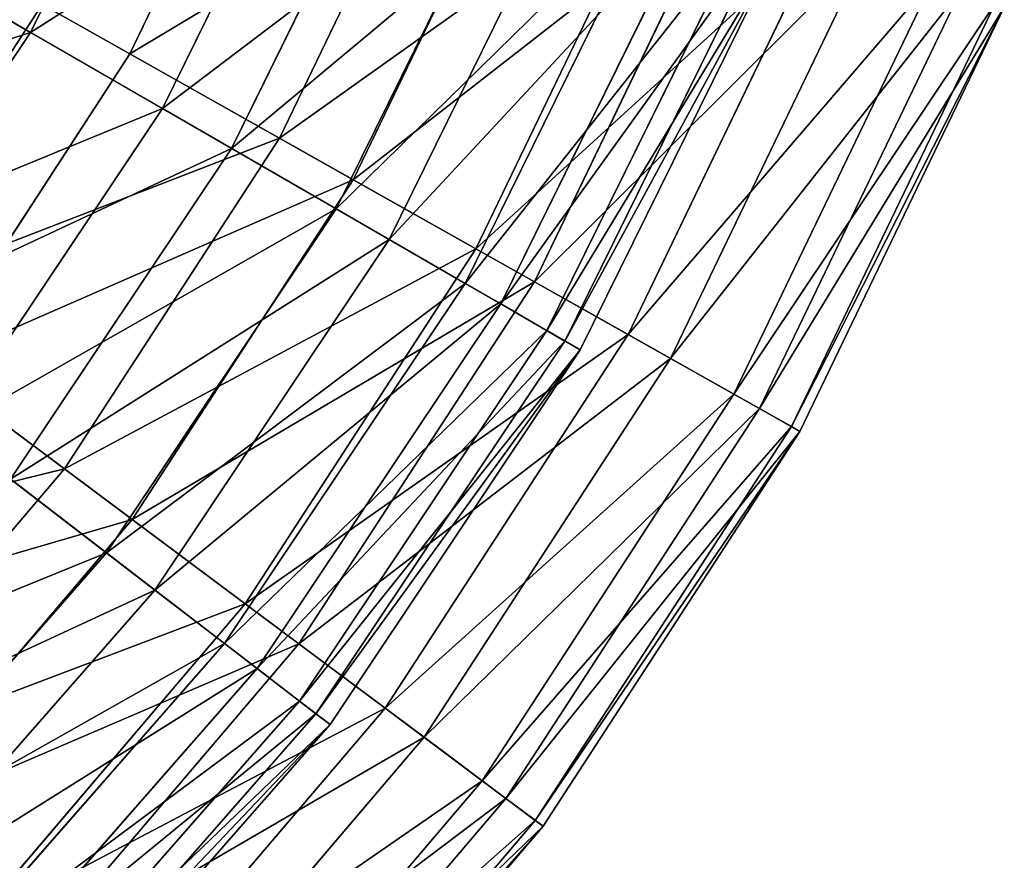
# Model space of a CAD drawing. Extents: x 1 to 199, y -10 to 2.
# Tile 609 of 656: x 87.17 to 88.78, y -7.8 to -6.43. Entities that reach past the tile are written whole.
import ezdxf

# ---------------------------------------------------------------- set-up
doc = ezdxf.new("R2010")
doc.units = 0
doc.header["$LTSCALE"] = 2.54
doc.layers.get('0').update_dxf_attribs({"color": 13, "linetype": 'CONTINUOUS'})

# ---------------------------------------------------------------- blocks, each defined once
blk = doc.blocks.new('SLING-V-10355_STL')
at = {"color": 0}
for p, q in [((87.192, -6.4457, 10.0342), (87.4571, -5.9082, 10.0342)), ((87.192, -6.4457, 10.0342), (87.4571, -5.9082, 10.0342)), ((87.3541, -6.4808, 10.3778), (87.6177, -5.9335, 10.3778)), ((87.3541, -6.4808, 10.3778), (87.6177, -5.9335, 10.3778)), ((87.4072, -6.5699, 3.7454), (87.6867, -6.0032, 3.7454)), ((87.4072, -6.5699, 3.7454), (87.6867, -6.0032, 3.7454)), ((87.5986, -6.6185, 3.4145), (87.8778, -6.0389, 3.4145)), ((87.5986, -6.6185, 3.4145), (87.8778, -6.0389, 3.4145)), ((87.52, -6.6351, 9.4018), (87.807, -6.0531, 9.4018)), ((87.52, -6.6351, 9.4018), (87.807, -6.0531, 9.4018)), ((87.7186, -6.6861, 9.7637), (88.0054, -6.0905, 9.7637)), ((87.7186, -6.6861, 9.7637), (88.0054, -6.0905, 9.7637)), ((87.6909, -6.7338, 4.4057), (87.9894, -6.1286, 4.4057)), ((87.6909, -6.7338, 4.4057), (87.9894, -6.1286, 4.4057)), ((87.7771, -6.7835, 8.7272), (88.0813, -6.1667, 8.7272)), ((87.7771, -6.7835, 8.7272), (88.0813, -6.1667, 8.7272)), ((87.9189, -6.7989, 4.0604), (88.2185, -6.1768, 4.0604)), ((87.9189, -6.7989, 4.0604), (88.2185, -6.1768, 4.0604)), ((87.192, -6.4457, 10.0342), (86.7983, -6.2184, 10.6145)), ((87.192, -6.4457, 10.0342), (86.7983, -6.2184, 10.6145)), ((87.9012, -6.8551, 5.1017), (88.2136, -6.2215, 5.1017)), ((87.9012, -6.8551, 5.1017), (88.2136, -6.2215, 5.1017)), ((88.0142, -6.8525, 9.1025), (88.3198, -6.2178, 9.1025)), ((88.0142, -6.8525, 9.1025), (88.3198, -6.2178, 9.1025)), ((87.3541, -6.4808, 10.3778), (86.9263, -6.2398, 10.9356)), ((87.3541, -6.4808, 10.3778), (86.9263, -6.2398, 10.9356)), ((87.9594, -6.8887, 8.0207), (88.2757, -6.2472, 8.0207)), ((87.9594, -6.8887, 8.0207), (88.2757, -6.2472, 8.0207)), ((88.0346, -6.9322, 5.8226), (88.356, -6.2805, 5.8226)), ((88.0346, -6.9322, 5.8226), (88.356, -6.2805, 5.8226)), ((88.0639, -6.9491, 7.2935), (88.3872, -6.2934, 7.2935)), ((88.0639, -6.9491, 7.2935), (88.3872, -6.2934, 7.2935)), ((88.1671, -6.9387, 4.7467), (88.4826, -6.2837, 4.7467)), ((88.1671, -6.9387, 4.7467), (88.4826, -6.2837, 4.7467)), ((88.0891, -6.9636, 6.557), (88.4141, -6.3046, 6.557)), ((88.0891, -6.9636, 6.557), (88.4141, -6.3046, 6.557)), ((88.2363, -6.9776, 8.4045), (88.5561, -6.3135, 8.4045)), ((88.2363, -6.9776, 8.4045), (88.5561, -6.3135, 8.4045)), ((88.3396, -7.0358, 5.4629), (88.666, -6.358, 5.4629)), ((88.3396, -7.0358, 5.4629), (88.666, -6.358, 5.4629)), ((87.0544, -6.3662, 3.1311), (87.4072, -6.5699, 3.7454)), ((87.0544, -6.3662, 3.1311), (87.4072, -6.5699, 3.7454)), ((88.3815, -7.0594, 7.6803), (88.7106, -6.376, 7.6803)), ((88.3815, -7.0594, 7.6803), (88.7106, -6.376, 7.6803)), ((86.8914, -6.8918, 2.8191), (87.2113, -6.4004, 2.8191)), ((86.8914, -6.8918, 2.8191), (87.2113, -6.4004, 2.8191)), ((87.2113, -6.4004, 2.8191), (87.5986, -6.6185, 3.4145)), ((87.2113, -6.4004, 2.8191), (87.5986, -6.6185, 3.4145)), ((88.4335, -7.0887, 6.1982), (88.7659, -6.3984, 6.1982)), ((88.4335, -7.0887, 6.1982), (88.7659, -6.3984, 6.1982)), ((88.4475, -7.0966, 6.9411), (88.7809, -6.4045, 6.9411)), ((88.4475, -7.0966, 6.9411), (88.7809, -6.4045, 6.9411)), ((86.8591, -6.9441, 10.0342), (87.192, -6.4457, 10.0342)), ((86.8591, -6.9441, 10.0342), (87.192, -6.4457, 10.0342)), ((87.52, -6.6351, 9.4018), (87.192, -6.4457, 10.0342)), ((87.52, -6.6351, 9.4018), (87.192, -6.4457, 10.0342)), ((87.0228, -6.9899, 10.3778), (87.3541, -6.4808, 10.3778)), ((87.0228, -6.9899, 10.3778), (87.3541, -6.4808, 10.3778)), ((87.7186, -6.6861, 9.7637), (87.3541, -6.4808, 10.3778)), ((87.7186, -6.6861, 9.7637), (87.3541, -6.4808, 10.3778)), ((87.0562, -7.0953, 3.7454), (87.4072, -6.5699, 3.7454)), ((87.0562, -7.0953, 3.7454), (87.4072, -6.5699, 3.7454)), ((87.4072, -6.5699, 3.7454), (87.6909, -6.7338, 4.4057)), ((87.4072, -6.5699, 3.7454), (87.6909, -6.7338, 4.4057)), ((87.2477, -7.1577, 3.4145), (87.5986, -6.6185, 3.4145)), ((87.2477, -7.1577, 3.4145), (87.5986, -6.6185, 3.4145)), ((87.5986, -6.6185, 3.4145), (87.9189, -6.7989, 4.0604)), ((87.5986, -6.6185, 3.4145), (87.9189, -6.7989, 4.0604)), ((87.1595, -7.1746, 9.4018), (87.52, -6.6351, 9.4018)), ((87.1595, -7.1746, 9.4018), (87.52, -6.6351, 9.4018)), ((87.7771, -6.7835, 8.7272), (87.52, -6.6351, 9.4018)), ((87.7771, -6.7835, 8.7272), (87.52, -6.6351, 9.4018)), ((87.358, -7.2401, 9.7637), (87.7186, -6.6861, 9.7637)), ((87.358, -7.2401, 9.7637), (87.7186, -6.6861, 9.7637)), ((88.0142, -6.8525, 9.1025), (87.7186, -6.6861, 9.7637)), ((88.0142, -6.8525, 9.1025), (87.7186, -6.6861, 9.7637)), ((87.3161, -7.2948, 4.4057), (87.6909, -6.7338, 4.4057)), ((87.3161, -7.2948, 4.4057), (87.6909, -6.7338, 4.4057)), ((87.6909, -6.7338, 4.4057), (87.9012, -6.8551, 5.1017)), ((87.6909, -6.7338, 4.4057), (87.9012, -6.8551, 5.1017)), ((87.395, -7.3553, 8.7272), (87.7771, -6.7835, 8.7272)), ((87.395, -7.3553, 8.7272), (87.7771, -6.7835, 8.7272)), ((87.9594, -6.8887, 8.0207), (87.7771, -6.7835, 8.7272)), ((87.9594, -6.8887, 8.0207), (87.7771, -6.7835, 8.7272)), ((87.5422, -7.3776, 4.0604), (87.9189, -6.7989, 4.0604)), ((87.5422, -7.3776, 4.0604), (87.9189, -6.7989, 4.0604)), ((87.9189, -6.7989, 4.0604), (88.1671, -6.9387, 4.7467)), ((87.9189, -6.7989, 4.0604), (88.1671, -6.9387, 4.7467)), ((87.5087, -7.4425, 5.1017), (87.9012, -6.8551, 5.1017)), ((87.5087, -7.4425, 5.1017), (87.9012, -6.8551, 5.1017)), ((87.6299, -7.443, 9.1025), (88.0142, -6.8525, 9.1025)), ((87.6299, -7.443, 9.1025), (88.0142, -6.8525, 9.1025)), ((87.9012, -6.8551, 5.1017), (88.0346, -6.9322, 5.8226)), ((87.9012, -6.8551, 5.1017), (88.0346, -6.9322, 5.8226)), ((88.2363, -6.9776, 8.4045), (88.0142, -6.8525, 9.1025)), ((88.2363, -6.9776, 8.4045), (88.0142, -6.8525, 9.1025)), ((87.562, -7.4834, 8.0207), (87.9594, -6.8887, 8.0207)), ((87.562, -7.4834, 8.0207), (87.9594, -6.8887, 8.0207)), ((88.0639, -6.9491, 7.2935), (87.9594, -6.8887, 8.0207)), ((88.0639, -6.9491, 7.2935), (87.9594, -6.8887, 8.0207)), ((86.8914, -6.8918, 2.8191), (87.2477, -7.1577, 3.4145)), ((86.8914, -6.8918, 2.8191), (87.2477, -7.1577, 3.4145)), ((87.6309, -7.5363, 5.8226), (88.0346, -6.9322, 5.8226)), ((87.6309, -7.5363, 5.8226), (88.0346, -6.9322, 5.8226)), ((87.7705, -7.548, 4.7467), (88.1671, -6.9387, 4.7467)), ((87.7705, -7.548, 4.7467), (88.1671, -6.9387, 4.7467)), ((88.0346, -6.9322, 5.8226), (88.0891, -6.9636, 6.557)), ((88.0346, -6.9322, 5.8226), (88.0891, -6.9636, 6.557)), ((88.1671, -6.9387, 4.7467), (88.3396, -7.0358, 5.4629)), ((88.1671, -6.9387, 4.7467), (88.3396, -7.0358, 5.4629)), ((87.6578, -7.5569, 7.2935), (88.0639, -6.9491, 7.2935)), ((87.6578, -7.5569, 7.2935), (88.0639, -6.9491, 7.2935)), ((88.0891, -6.9636, 6.557), (88.0639, -6.9491, 7.2935)), ((88.0891, -6.9636, 6.557), (88.0639, -6.9491, 7.2935)), ((87.6808, -7.5746, 6.557), (88.0891, -6.9636, 6.557)), ((87.6808, -7.5746, 6.557), (88.0891, -6.9636, 6.557)), ((87.8341, -7.5954, 8.4045), (88.2363, -6.9776, 8.4045)), ((87.8341, -7.5954, 8.4045), (88.2363, -6.9776, 8.4045)), ((88.3815, -7.0594, 7.6803), (88.2363, -6.9776, 8.4045)), ((88.3815, -7.0594, 7.6803), (88.2363, -6.9776, 8.4045)), ((87.358, -7.2401, 9.7637), (87.0228, -6.9899, 10.3778)), ((87.358, -7.2401, 9.7637), (87.0228, -6.9899, 10.3778)), ((87.9291, -7.6663, 5.4629), (88.3396, -7.0358, 5.4629)), ((87.9291, -7.6663, 5.4629), (88.3396, -7.0358, 5.4629)), ((88.3396, -7.0358, 5.4629), (88.4335, -7.0887, 6.1982)), ((88.3396, -7.0358, 5.4629), (88.4335, -7.0887, 6.1982)), ((87.9677, -7.6951, 7.6803), (88.3815, -7.0594, 7.6803)), ((87.9677, -7.6951, 7.6803), (88.3815, -7.0594, 7.6803)), ((88.4475, -7.0966, 6.9411), (88.3815, -7.0594, 7.6803)), ((88.4475, -7.0966, 6.9411), (88.3815, -7.0594, 7.6803)), ((87.0562, -7.0953, 3.7454), (87.3161, -7.2948, 4.4057)), ((87.0562, -7.0953, 3.7454), (87.3161, -7.2948, 4.4057)), ((88.0155, -7.7308, 6.1982), (88.4335, -7.0887, 6.1982)), ((88.0155, -7.7308, 6.1982), (88.4335, -7.0887, 6.1982)), ((88.0284, -7.7404, 6.9411), (88.4475, -7.0966, 6.9411)), ((88.0284, -7.7404, 6.9411), (88.4475, -7.0966, 6.9411)), ((88.4335, -7.0887, 6.1982), (88.4475, -7.0966, 6.9411)), ((88.4335, -7.0887, 6.1982), (88.4475, -7.0966, 6.9411)), ((86.8306, -7.6476, 3.4145), (87.2477, -7.1577, 3.4145)), ((86.8306, -7.6476, 3.4145), (87.2477, -7.1577, 3.4145)), ((87.2477, -7.1577, 3.4145), (87.5422, -7.3776, 4.0604)), ((87.2477, -7.1577, 3.4145), (87.5422, -7.3776, 4.0604)), ((87.395, -7.3553, 8.7272), (87.1595, -7.1746, 9.4018)), ((87.395, -7.3553, 8.7272), (87.1595, -7.1746, 9.4018)), ((86.9295, -7.7434, 9.7637), (87.358, -7.2401, 9.7637)), ((86.9295, -7.7434, 9.7637), (87.358, -7.2401, 9.7637)), ((87.6299, -7.443, 9.1025), (87.358, -7.2401, 9.7637)), ((87.6299, -7.443, 9.1025), (87.358, -7.2401, 9.7637)), ((86.8712, -7.802, 4.4057), (87.3161, -7.2948, 4.4057)), ((86.8712, -7.802, 4.4057), (87.3161, -7.2948, 4.4057)), ((87.3161, -7.2948, 4.4057), (87.5087, -7.4425, 5.1017)), ((87.3161, -7.2948, 4.4057), (87.5087, -7.4425, 5.1017)), ((86.9416, -7.8724, 8.7272), (87.395, -7.3553, 8.7272)), ((86.9416, -7.8724, 8.7272), (87.395, -7.3553, 8.7272)), ((87.562, -7.4834, 8.0207), (87.395, -7.3553, 8.7272)), ((87.562, -7.4834, 8.0207), (87.395, -7.3553, 8.7272)), ((87.0946, -7.9033, 4.0604), (87.5422, -7.3776, 4.0604)), ((87.0946, -7.9033, 4.0604), (87.5422, -7.3776, 4.0604)), ((87.5422, -7.3776, 4.0604), (87.7705, -7.548, 4.7467)), ((87.5422, -7.3776, 4.0604), (87.7705, -7.548, 4.7467)), ((87.0429, -7.9737, 5.1017), (87.5087, -7.4425, 5.1017)), ((87.0429, -7.9737, 5.1017), (87.5087, -7.4425, 5.1017)), ((87.1732, -7.9794, 9.1025), (87.6299, -7.443, 9.1025)), ((87.1732, -7.9794, 9.1025), (87.6299, -7.443, 9.1025)), ((87.5087, -7.4425, 5.1017), (87.6309, -7.5363, 5.8226)), ((87.5087, -7.4425, 5.1017), (87.6309, -7.5363, 5.8226)), ((87.8341, -7.5954, 8.4045), (87.6299, -7.443, 9.1025)), ((87.8341, -7.5954, 8.4045), (87.6299, -7.443, 9.1025)), ((87.0904, -8.0212, 8.0207), (87.562, -7.4834, 8.0207)), ((87.0904, -8.0212, 8.0207), (87.562, -7.4834, 8.0207)), ((87.6578, -7.5569, 7.2935), (87.562, -7.4834, 8.0207)), ((87.6578, -7.5569, 7.2935), (87.562, -7.4834, 8.0207)), ((87.1518, -8.0826, 5.8226), (87.6309, -7.5363, 5.8226)), ((87.1518, -8.0826, 5.8226), (87.6309, -7.5363, 5.8226)), ((87.2993, -8.1015, 4.7467), (87.7705, -7.548, 4.7467)), ((87.2993, -8.1015, 4.7467), (87.7705, -7.548, 4.7467)), ((87.6309, -7.5363, 5.8226), (87.6808, -7.5746, 6.557)), ((87.6309, -7.5363, 5.8226), (87.6808, -7.5746, 6.557)), ((87.7705, -7.548, 4.7467), (87.9291, -7.6663, 5.4629)), ((87.7705, -7.548, 4.7467), (87.9291, -7.6663, 5.4629)), ((87.1757, -8.1066, 7.2935), (87.6578, -7.5569, 7.2935)), ((87.1757, -8.1066, 7.2935), (87.6578, -7.5569, 7.2935)), ((87.6808, -7.5746, 6.557), (87.6578, -7.5569, 7.2935)), ((87.6808, -7.5746, 6.557), (87.6578, -7.5569, 7.2935)), ((87.1963, -8.1271, 6.557), (87.6808, -7.5746, 6.557)), ((87.1963, -8.1271, 6.557), (87.6808, -7.5746, 6.557)), ((87.3563, -8.1567, 8.4045), (87.8341, -7.5954, 8.4045)), ((87.3563, -8.1567, 8.4045), (87.8341, -7.5954, 8.4045)), ((87.9677, -7.6951, 7.6803), (87.8341, -7.5954, 8.4045)), ((87.9677, -7.6951, 7.6803), (87.8341, -7.5954, 8.4045)), ((87.4414, -8.2392, 5.4629), (87.9291, -7.6663, 5.4629)), ((87.4414, -8.2392, 5.4629), (87.9291, -7.6663, 5.4629)), ((87.9291, -7.6663, 5.4629), (88.0155, -7.7308, 6.1982)), ((87.9291, -7.6663, 5.4629), (88.0155, -7.7308, 6.1982)), ((87.476, -8.2726, 7.6803), (87.9677, -7.6951, 7.6803)), ((87.476, -8.2726, 7.6803), (87.9677, -7.6951, 7.6803)), ((88.0284, -7.7404, 6.9411), (87.9677, -7.6951, 7.6803)), ((88.0284, -7.7404, 6.9411), (87.9677, -7.6951, 7.6803)), ((87.5189, -8.3142, 6.1982), (88.0155, -7.7308, 6.1982)), ((87.5189, -8.3142, 6.1982), (88.0155, -7.7308, 6.1982)), ((87.5305, -8.3254, 6.9411), (88.0284, -7.7404, 6.9411)), ((87.5305, -8.3254, 6.9411), (88.0284, -7.7404, 6.9411)), ((88.0155, -7.7308, 6.1982), (88.0284, -7.7404, 6.9411)), ((88.0155, -7.7308, 6.1982), (88.0284, -7.7404, 6.9411))]:
    blk.add_line(p, q, dxfattribs=at)
at = {"color": 7}
mesh = blk.add_polyface(dxfattribs=at)
corners = [(86.7983, -6.2184, 10.6145), (87.4571, -5.9082, 10.0342), (87.192, -6.4457, 10.0342), (87.0371, -5.7342, 10.6145)]
mesh.append_faces([[corners[k] for k in face] for face in [(0, 1, 2), (1, 0, 3)]], dxfattribs={"vtx0": -1, "color": 7})
mesh = blk.add_polyface(dxfattribs=at)
corners = [(87.6177, -5.9335, 10.3778), (86.9263, -6.2398, 10.9356), (87.3541, -6.4808, 10.3778), (87.1625, -5.7493, 10.9356)]
mesh.append_faces([[corners[k] for k in face] for face in [(0, 1, 2), (1, 0, 3)]], dxfattribs={"vtx0": -1, "color": 7})
mesh = blk.add_polyface(dxfattribs=at)
corners = [(87.6867, -6.0032, 3.7454), (87.0544, -6.3662, 3.1311), (87.4072, -6.5699, 3.7454), (87.3103, -5.8473, 3.1311)]
mesh.append_faces([[corners[k] for k in face] for face in [(0, 1, 2), (1, 0, 3)]], dxfattribs={"vtx0": -1, "color": 7})
mesh = blk.add_polyface(dxfattribs=at)
corners = [(87.2113, -6.4004, 2.8191), (87.8778, -6.0389, 3.4145), (87.5986, -6.6185, 3.4145), (87.4657, -5.872, 2.8191)]
mesh.append_faces([[corners[k] for k in face] for face in [(0, 1, 2), (1, 0, 3)]], dxfattribs={"vtx0": -1, "color": 7})
mesh = blk.add_polyface(dxfattribs=at)
corners = [(87.192, -6.4457, 10.0342), (87.807, -6.0531, 9.4018), (87.52, -6.6351, 9.4018), (87.4571, -5.9082, 10.0342)]
mesh.append_faces([[corners[k] for k in face] for face in [(0, 1, 2), (1, 0, 3)]], dxfattribs={"vtx0": -1, "color": 7})
mesh = blk.add_polyface(dxfattribs=at)
corners = [(88.0054, -6.0905, 9.7637), (87.3541, -6.4808, 10.3778), (87.7186, -6.6861, 9.7637), (87.6177, -5.9335, 10.3778)]
mesh.append_faces([[corners[k] for k in face] for face in [(0, 1, 2), (1, 0, 3)]], dxfattribs={"vtx0": -1, "color": 7})
mesh = blk.add_polyface(dxfattribs=at)
corners = [(87.9894, -6.1286, 4.4057), (87.4072, -6.5699, 3.7454), (87.6909, -6.7338, 4.4057), (87.6867, -6.0032, 3.7454)]
mesh.append_faces([[corners[k] for k in face] for face in [(0, 1, 2), (1, 0, 3)]], dxfattribs={"vtx0": -1, "color": 7})
mesh = blk.add_polyface(dxfattribs=at)
corners = [(87.5986, -6.6185, 3.4145), (88.2185, -6.1768, 4.0604), (87.9189, -6.7989, 4.0604), (87.8778, -6.0389, 3.4145)]
mesh.append_faces([[corners[k] for k in face] for face in [(0, 1, 2), (1, 0, 3)]], dxfattribs={"vtx0": -1, "color": 7})
mesh = blk.add_polyface(dxfattribs=at)
corners = [(87.52, -6.6351, 9.4018), (88.0813, -6.1667, 8.7272), (87.7771, -6.7835, 8.7272), (87.807, -6.0531, 9.4018)]
mesh.append_faces([[corners[k] for k in face] for face in [(0, 1, 2), (1, 0, 3)]], dxfattribs={"vtx0": -1, "color": 7})
mesh = blk.add_polyface(dxfattribs=at)
corners = [(88.3198, -6.2178, 9.1025), (87.7186, -6.6861, 9.7637), (88.0142, -6.8525, 9.1025), (88.0054, -6.0905, 9.7637)]
mesh.append_faces([[corners[k] for k in face] for face in [(0, 1, 2), (1, 0, 3)]], dxfattribs={"vtx0": -1, "color": 7})
mesh = blk.add_polyface(dxfattribs=at)
corners = [(88.2136, -6.2215, 5.1017), (87.6909, -6.7338, 4.4057), (87.9012, -6.8551, 5.1017), (87.9894, -6.1286, 4.4057)]
mesh.append_faces([[corners[k] for k in face] for face in [(0, 1, 2), (1, 0, 3)]], dxfattribs={"vtx0": -1, "color": 7})
mesh = blk.add_polyface(dxfattribs=at)
corners = [(86.7628, -6.1478, 2.2832), (86.8914, -6.8918, 2.8191), (86.4788, -6.5839, 2.2832), (87.2113, -6.4004, 2.8191)]
mesh.append_faces([[corners[k] for k in face] for face in [(0, 1, 2), (1, 0, 3)]], dxfattribs={"vtx0": -1, "color": 7})
mesh = blk.add_polyface(dxfattribs=at)
corners = [(87.7771, -6.7835, 8.7272), (88.2757, -6.2472, 8.0207), (87.9594, -6.8887, 8.0207), (88.0813, -6.1667, 8.7272)]
mesh.append_faces([[corners[k] for k in face] for face in [(0, 1, 2), (1, 0, 3)]], dxfattribs={"vtx0": -1, "color": 7})
mesh = blk.add_polyface(dxfattribs=at)
corners = [(87.9189, -6.7989, 4.0604), (88.4826, -6.2837, 4.7467), (88.1671, -6.9387, 4.7467), (88.2185, -6.1768, 4.0604)]
mesh.append_faces([[corners[k] for k in face] for face in [(0, 1, 2), (1, 0, 3)]], dxfattribs={"vtx0": -1, "color": 7})
mesh = blk.add_polyface(dxfattribs=at)
corners = [(86.4984, -6.6673, 10.6145), (87.192, -6.4457, 10.0342), (86.8591, -6.9441, 10.0342), (86.7983, -6.2184, 10.6145)]
mesh.append_faces([[corners[k] for k in face] for face in [(0, 1, 2), (1, 0, 3)]], dxfattribs={"vtx0": -1, "color": 7})
mesh = blk.add_polyface(dxfattribs=at)
corners = [(88.356, -6.2805, 5.8226), (87.9012, -6.8551, 5.1017), (88.0346, -6.9322, 5.8226), (88.2136, -6.2215, 5.1017)]
mesh.append_faces([[corners[k] for k in face] for face in [(0, 1, 2), (1, 0, 3)]], dxfattribs={"vtx0": -1, "color": 7})
mesh = blk.add_polyface(dxfattribs=at)
corners = [(88.5561, -6.3135, 8.4045), (88.0142, -6.8525, 9.1025), (88.2363, -6.9776, 8.4045), (88.3198, -6.2178, 9.1025)]
mesh.append_faces([[corners[k] for k in face] for face in [(0, 1, 2), (1, 0, 3)]], dxfattribs={"vtx0": -1, "color": 7})
mesh = blk.add_polyface(dxfattribs=at)
corners = [(87.0228, -6.9899, 10.3778), (86.9263, -6.2398, 10.9356), (86.6292, -6.6962, 10.9356), (87.3541, -6.4808, 10.3778)]
mesh.append_faces([[corners[k] for k in face] for face in [(0, 1, 2), (1, 0, 3)]], dxfattribs={"vtx0": -1, "color": 7})
mesh = blk.add_polyface(dxfattribs=at)
corners = [(87.9594, -6.8887, 8.0207), (88.3872, -6.2934, 7.2935), (88.0639, -6.9491, 7.2935), (88.2757, -6.2472, 8.0207)]
mesh.append_faces([[corners[k] for k in face] for face in [(0, 1, 2), (1, 0, 3)]], dxfattribs={"vtx0": -1, "color": 7})
mesh = blk.add_polyface(dxfattribs=at)
corners = [(88.4141, -6.3046, 6.557), (88.0346, -6.9322, 5.8226), (88.0891, -6.9636, 6.557), (88.356, -6.2805, 5.8226)]
mesh.append_faces([[corners[k] for k in face] for face in [(0, 1, 2), (1, 0, 3)]], dxfattribs={"vtx0": -1, "color": 7})
mesh = blk.add_polyface(dxfattribs=at)
corners = [(88.0639, -6.9491, 7.2935), (88.4141, -6.3046, 6.557), (88.0891, -6.9636, 6.557), (88.3872, -6.2934, 7.2935)]
mesh.append_faces([[corners[k] for k in face] for face in [(0, 1, 2), (1, 0, 3)]], dxfattribs={"vtx0": -1, "color": 7})
mesh = blk.add_polyface(dxfattribs=at)
corners = [(88.1671, -6.9387, 4.7467), (88.666, -6.358, 5.4629), (88.3396, -7.0358, 5.4629), (88.4826, -6.2837, 4.7467)]
mesh.append_faces([[corners[k] for k in face] for face in [(0, 1, 2), (1, 0, 3)]], dxfattribs={"vtx0": -1, "color": 7})
mesh = blk.add_polyface(dxfattribs=at)
corners = [(88.7106, -6.376, 7.6803), (88.2363, -6.9776, 8.4045), (88.3815, -7.0594, 7.6803), (88.5561, -6.3135, 8.4045)]
mesh.append_faces([[corners[k] for k in face] for face in [(0, 1, 2), (1, 0, 3)]], dxfattribs={"vtx0": -1, "color": 7})
mesh = blk.add_polyface(dxfattribs=at)
corners = [(88.3396, -7.0358, 5.4629), (88.7659, -6.3984, 6.1982), (88.4335, -7.0887, 6.1982), (88.666, -6.358, 5.4629)]
mesh.append_faces([[corners[k] for k in face] for face in [(0, 1, 2), (1, 0, 3)]], dxfattribs={"vtx0": -1, "color": 7})
mesh = blk.add_polyface(dxfattribs=at)
corners = [(87.4072, -6.5699, 3.7454), (86.7329, -6.8473, 3.1311), (87.0562, -7.0953, 3.7454), (87.0544, -6.3662, 3.1311)]
mesh.append_faces([[corners[k] for k in face] for face in [(0, 1, 2), (1, 0, 3)]], dxfattribs={"vtx0": -1, "color": 7})
mesh = blk.add_polyface(dxfattribs=at)
corners = [(88.7809, -6.4045, 6.9411), (88.3815, -7.0594, 7.6803), (88.4475, -7.0966, 6.9411), (88.7106, -6.376, 7.6803)]
mesh.append_faces([[corners[k] for k in face] for face in [(0, 1, 2), (1, 0, 3)]], dxfattribs={"vtx0": -1, "color": 7})
mesh = blk.add_polyface(dxfattribs=at)
corners = [(86.8914, -6.8918, 2.8191), (87.5986, -6.6185, 3.4145), (87.2477, -7.1577, 3.4145), (87.2113, -6.4004, 2.8191)]
mesh.append_faces([[corners[k] for k in face] for face in [(0, 1, 2), (1, 0, 3)]], dxfattribs={"vtx0": -1, "color": 7})
mesh = blk.add_polyface(dxfattribs=at)
corners = [(88.4335, -7.0887, 6.1982), (88.7809, -6.4045, 6.9411), (88.4475, -7.0966, 6.9411), (88.7659, -6.3984, 6.1982)]
mesh.append_faces([[corners[k] for k in face] for face in [(0, 1, 2), (1, 0, 3)]], dxfattribs={"vtx0": -1, "color": 7})
mesh = blk.add_polyface(dxfattribs=at)
corners = [(86.8591, -6.9441, 10.0342), (87.52, -6.6351, 9.4018), (87.1595, -7.1746, 9.4018), (87.192, -6.4457, 10.0342)]
mesh.append_faces([[corners[k] for k in face] for face in [(0, 1, 2), (1, 0, 3)]], dxfattribs={"vtx0": -1, "color": 7})
mesh = blk.add_polyface(dxfattribs=at)
corners = [(87.7186, -6.6861, 9.7637), (87.0228, -6.9899, 10.3778), (87.358, -7.2401, 9.7637), (87.3541, -6.4808, 10.3778)]
mesh.append_faces([[corners[k] for k in face] for face in [(0, 1, 2), (1, 0, 3)]], dxfattribs={"vtx0": -1, "color": 7})
mesh = blk.add_polyface(dxfattribs=at)
corners = [(87.6909, -6.7338, 4.4057), (87.0562, -7.0953, 3.7454), (87.3161, -7.2948, 4.4057), (87.4072, -6.5699, 3.7454)]
mesh.append_faces([[corners[k] for k in face] for face in [(0, 1, 2), (1, 0, 3)]], dxfattribs={"vtx0": -1, "color": 7})
mesh = blk.add_polyface(dxfattribs=at)
corners = [(87.2477, -7.1577, 3.4145), (87.9189, -6.7989, 4.0604), (87.5422, -7.3776, 4.0604), (87.5986, -6.6185, 3.4145)]
mesh.append_faces([[corners[k] for k in face] for face in [(0, 1, 2), (1, 0, 3)]], dxfattribs={"vtx0": -1, "color": 7})
mesh = blk.add_polyface(dxfattribs=at)
corners = [(87.1595, -7.1746, 9.4018), (87.7771, -6.7835, 8.7272), (87.395, -7.3553, 8.7272), (87.52, -6.6351, 9.4018)]
mesh.append_faces([[corners[k] for k in face] for face in [(0, 1, 2), (1, 0, 3)]], dxfattribs={"vtx0": -1, "color": 7})
mesh = blk.add_polyface(dxfattribs=at)
corners = [(88.0142, -6.8525, 9.1025), (87.358, -7.2401, 9.7637), (87.6299, -7.443, 9.1025), (87.7186, -6.6861, 9.7637)]
mesh.append_faces([[corners[k] for k in face] for face in [(0, 1, 2), (1, 0, 3)]], dxfattribs={"vtx0": -1, "color": 7})
mesh = blk.add_polyface(dxfattribs=at)
corners = [(87.9012, -6.8551, 5.1017), (87.3161, -7.2948, 4.4057), (87.5087, -7.4425, 5.1017), (87.6909, -6.7338, 4.4057)]
mesh.append_faces([[corners[k] for k in face] for face in [(0, 1, 2), (1, 0, 3)]], dxfattribs={"vtx0": -1, "color": 7})
mesh = blk.add_polyface(dxfattribs=at)
corners = [(87.395, -7.3553, 8.7272), (87.9594, -6.8887, 8.0207), (87.562, -7.4834, 8.0207), (87.7771, -6.7835, 8.7272)]
mesh.append_faces([[corners[k] for k in face] for face in [(0, 1, 2), (1, 0, 3)]], dxfattribs={"vtx0": -1, "color": 7})
mesh = blk.add_polyface(dxfattribs=at)
corners = [(87.5422, -7.3776, 4.0604), (88.1671, -6.9387, 4.7467), (87.7705, -7.548, 4.7467), (87.9189, -6.7989, 4.0604)]
mesh.append_faces([[corners[k] for k in face] for face in [(0, 1, 2), (1, 0, 3)]], dxfattribs={"vtx0": -1, "color": 7})
mesh = blk.add_polyface(dxfattribs=at)
corners = [(88.0346, -6.9322, 5.8226), (87.5087, -7.4425, 5.1017), (87.6309, -7.5363, 5.8226), (87.9012, -6.8551, 5.1017)]
mesh.append_faces([[corners[k] for k in face] for face in [(0, 1, 2), (1, 0, 3)]], dxfattribs={"vtx0": -1, "color": 7})
mesh = blk.add_polyface(dxfattribs=at)
corners = [(88.2363, -6.9776, 8.4045), (87.6299, -7.443, 9.1025), (87.8341, -7.5954, 8.4045), (88.0142, -6.8525, 9.1025)]
mesh.append_faces([[corners[k] for k in face] for face in [(0, 1, 2), (1, 0, 3)]], dxfattribs={"vtx0": -1, "color": 7})
mesh = blk.add_polyface(dxfattribs=at)
corners = [(87.562, -7.4834, 8.0207), (88.0639, -6.9491, 7.2935), (87.6578, -7.5569, 7.2935), (87.9594, -6.8887, 8.0207)]
mesh.append_faces([[corners[k] for k in face] for face in [(0, 1, 2), (1, 0, 3)]], dxfattribs={"vtx0": -1, "color": 7})
mesh = blk.add_polyface(dxfattribs=at)
corners = [(86.5112, -7.3383, 2.8191), (87.2477, -7.1577, 3.4145), (86.8306, -7.6476, 3.4145), (86.8914, -6.8918, 2.8191)]
mesh.append_faces([[corners[k] for k in face] for face in [(0, 1, 2), (1, 0, 3)]], dxfattribs={"vtx0": -1, "color": 7})
mesh = blk.add_polyface(dxfattribs=at)
corners = [(88.0891, -6.9636, 6.557), (87.6309, -7.5363, 5.8226), (87.6808, -7.5746, 6.557), (88.0346, -6.9322, 5.8226)]
mesh.append_faces([[corners[k] for k in face] for face in [(0, 1, 2), (1, 0, 3)]], dxfattribs={"vtx0": -1, "color": 7})
mesh = blk.add_polyface(dxfattribs=at)
corners = [(87.7705, -7.548, 4.7467), (88.3396, -7.0358, 5.4629), (87.9291, -7.6663, 5.4629), (88.1671, -6.9387, 4.7467)]
mesh.append_faces([[corners[k] for k in face] for face in [(0, 1, 2), (1, 0, 3)]], dxfattribs={"vtx0": -1, "color": 7})
mesh = blk.add_polyface(dxfattribs=at)
corners = [(87.6578, -7.5569, 7.2935), (88.0891, -6.9636, 6.557), (87.6808, -7.5746, 6.557), (88.0639, -6.9491, 7.2935)]
mesh.append_faces([[corners[k] for k in face] for face in [(0, 1, 2), (1, 0, 3)]], dxfattribs={"vtx0": -1, "color": 7})
mesh = blk.add_polyface(dxfattribs=at)
corners = [(88.3815, -7.0594, 7.6803), (87.8341, -7.5954, 8.4045), (87.9677, -7.6951, 7.6803), (88.2363, -6.9776, 8.4045)]
mesh.append_faces([[corners[k] for k in face] for face in [(0, 1, 2), (1, 0, 3)]], dxfattribs={"vtx0": -1, "color": 7})
mesh = blk.add_polyface(dxfattribs=at)
corners = [(87.358, -7.2401, 9.7637), (86.629, -7.4524, 10.3778), (86.9295, -7.7434, 9.7637), (87.0228, -6.9899, 10.3778)]
mesh.append_faces([[corners[k] for k in face] for face in [(0, 1, 2), (1, 0, 3)]], dxfattribs={"vtx0": -1, "color": 7})
mesh = blk.add_polyface(dxfattribs=at)
corners = [(87.9291, -7.6663, 5.4629), (88.4335, -7.0887, 6.1982), (88.0155, -7.7308, 6.1982), (88.3396, -7.0358, 5.4629)]
mesh.append_faces([[corners[k] for k in face] for face in [(0, 1, 2), (1, 0, 3)]], dxfattribs={"vtx0": -1, "color": 7})
mesh = blk.add_polyface(dxfattribs=at)
corners = [(88.4475, -7.0966, 6.9411), (87.9677, -7.6951, 7.6803), (88.0284, -7.7404, 6.9411), (88.3815, -7.0594, 7.6803)]
mesh.append_faces([[corners[k] for k in face] for face in [(0, 1, 2), (1, 0, 3)]], dxfattribs={"vtx0": -1, "color": 7})
mesh = blk.add_polyface(dxfattribs=at)
corners = [(87.3161, -7.2948, 4.4057), (86.6396, -7.5704, 3.7454), (86.8712, -7.802, 4.4057), (87.0562, -7.0953, 3.7454)]
mesh.append_faces([[corners[k] for k in face] for face in [(0, 1, 2), (1, 0, 3)]], dxfattribs={"vtx0": -1, "color": 7})
mesh = blk.add_polyface(dxfattribs=at)
corners = [(88.0155, -7.7308, 6.1982), (88.4475, -7.0966, 6.9411), (88.0284, -7.7404, 6.9411), (88.4335, -7.0887, 6.1982)]
mesh.append_faces([[corners[k] for k in face] for face in [(0, 1, 2), (1, 0, 3)]], dxfattribs={"vtx0": -1, "color": 7})
mesh = blk.add_polyface(dxfattribs=at)
corners = [(86.8306, -7.6476, 3.4145), (87.5422, -7.3776, 4.0604), (87.0946, -7.9033, 4.0604), (87.2477, -7.1577, 3.4145)]
mesh.append_faces([[corners[k] for k in face] for face in [(0, 1, 2), (1, 0, 3)]], dxfattribs={"vtx0": -1, "color": 7})
mesh = blk.add_polyface(dxfattribs=at)
corners = [(86.7317, -7.6625, 9.4018), (87.395, -7.3553, 8.7272), (86.9416, -7.8724, 8.7272), (87.1595, -7.1746, 9.4018)]
mesh.append_faces([[corners[k] for k in face] for face in [(0, 1, 2), (1, 0, 3)]], dxfattribs={"vtx0": -1, "color": 7})
mesh = blk.add_polyface(dxfattribs=at)
corners = [(87.6299, -7.443, 9.1025), (86.9295, -7.7434, 9.7637), (87.1732, -7.9794, 9.1025), (87.358, -7.2401, 9.7637)]
mesh.append_faces([[corners[k] for k in face] for face in [(0, 1, 2), (1, 0, 3)]], dxfattribs={"vtx0": -1, "color": 7})
mesh = blk.add_polyface(dxfattribs=at)
corners = [(87.5087, -7.4425, 5.1017), (86.8712, -7.802, 4.4057), (87.0429, -7.9737, 5.1017), (87.3161, -7.2948, 4.4057)]
mesh.append_faces([[corners[k] for k in face] for face in [(0, 1, 2), (1, 0, 3)]], dxfattribs={"vtx0": -1, "color": 7})
mesh = blk.add_polyface(dxfattribs=at)
corners = [(86.9416, -7.8724, 8.7272), (87.562, -7.4834, 8.0207), (87.0904, -8.0212, 8.0207), (87.395, -7.3553, 8.7272)]
mesh.append_faces([[corners[k] for k in face] for face in [(0, 1, 2), (1, 0, 3)]], dxfattribs={"vtx0": -1, "color": 7})
mesh = blk.add_polyface(dxfattribs=at)
corners = [(87.0946, -7.9033, 4.0604), (87.7705, -7.548, 4.7467), (87.2993, -8.1015, 4.7467), (87.5422, -7.3776, 4.0604)]
mesh.append_faces([[corners[k] for k in face] for face in [(0, 1, 2), (1, 0, 3)]], dxfattribs={"vtx0": -1, "color": 7})
mesh = blk.add_polyface(dxfattribs=at)
corners = [(87.6309, -7.5363, 5.8226), (87.0429, -7.9737, 5.1017), (87.1518, -8.0826, 5.8226), (87.5087, -7.4425, 5.1017)]
mesh.append_faces([[corners[k] for k in face] for face in [(0, 1, 2), (1, 0, 3)]], dxfattribs={"vtx0": -1, "color": 7})
mesh = blk.add_polyface(dxfattribs=at)
corners = [(87.8341, -7.5954, 8.4045), (87.1732, -7.9794, 9.1025), (87.3563, -8.1567, 8.4045), (87.6299, -7.443, 9.1025)]
mesh.append_faces([[corners[k] for k in face] for face in [(0, 1, 2), (1, 0, 3)]], dxfattribs={"vtx0": -1, "color": 7})
mesh = blk.add_polyface(dxfattribs=at)
corners = [(87.0904, -8.0212, 8.0207), (87.6578, -7.5569, 7.2935), (87.1757, -8.1066, 7.2935), (87.562, -7.4834, 8.0207)]
mesh.append_faces([[corners[k] for k in face] for face in [(0, 1, 2), (1, 0, 3)]], dxfattribs={"vtx0": -1, "color": 7})
mesh = blk.add_polyface(dxfattribs=at)
corners = [(87.6808, -7.5746, 6.557), (87.1518, -8.0826, 5.8226), (87.1963, -8.1271, 6.557), (87.6309, -7.5363, 5.8226)]
mesh.append_faces([[corners[k] for k in face] for face in [(0, 1, 2), (1, 0, 3)]], dxfattribs={"vtx0": -1, "color": 7})
mesh = blk.add_polyface(dxfattribs=at)
corners = [(87.2993, -8.1015, 4.7467), (87.9291, -7.6663, 5.4629), (87.4414, -8.2392, 5.4629), (87.7705, -7.548, 4.7467)]
mesh.append_faces([[corners[k] for k in face] for face in [(0, 1, 2), (1, 0, 3)]], dxfattribs={"vtx0": -1, "color": 7})
mesh = blk.add_polyface(dxfattribs=at)
corners = [(87.1757, -8.1066, 7.2935), (87.6808, -7.5746, 6.557), (87.1963, -8.1271, 6.557), (87.6578, -7.5569, 7.2935)]
mesh.append_faces([[corners[k] for k in face] for face in [(0, 1, 2), (1, 0, 3)]], dxfattribs={"vtx0": -1, "color": 7})
mesh = blk.add_polyface(dxfattribs=at)
corners = [(87.9677, -7.6951, 7.6803), (87.3563, -8.1567, 8.4045), (87.476, -8.2726, 7.6803), (87.8341, -7.5954, 8.4045)]
mesh.append_faces([[corners[k] for k in face] for face in [(0, 1, 2), (1, 0, 3)]], dxfattribs={"vtx0": -1, "color": 7})
mesh = blk.add_polyface(dxfattribs=at)
corners = [(87.4414, -8.2392, 5.4629), (88.0155, -7.7308, 6.1982), (87.5189, -8.3142, 6.1982), (87.9291, -7.6663, 5.4629)]
mesh.append_faces([[corners[k] for k in face] for face in [(0, 1, 2), (1, 0, 3)]], dxfattribs={"vtx0": -1, "color": 7})
mesh = blk.add_polyface(dxfattribs=at)
corners = [(88.0284, -7.7404, 6.9411), (87.476, -8.2726, 7.6803), (87.5305, -8.3254, 6.9411), (87.9677, -7.6951, 7.6803)]
mesh.append_faces([[corners[k] for k in face] for face in [(0, 1, 2), (1, 0, 3)]], dxfattribs={"vtx0": -1, "color": 7})
mesh = blk.add_polyface(dxfattribs=at)
corners = [(87.5189, -8.3142, 6.1982), (88.0284, -7.7404, 6.9411), (87.5305, -8.3254, 6.9411), (88.0155, -7.7308, 6.1982)]
mesh.append_faces([[corners[k] for k in face] for face in [(0, 1, 2), (1, 0, 3)]], dxfattribs={"vtx0": -1, "color": 7})

msp = doc.modelspace()

# ---------------------------------------------------------------- block references
at = {"color": 0}
msp.add_blockref('SLING-V-10355_STL', (0, 0), dxfattribs=at)

doc.saveas('drawing.dxf')
